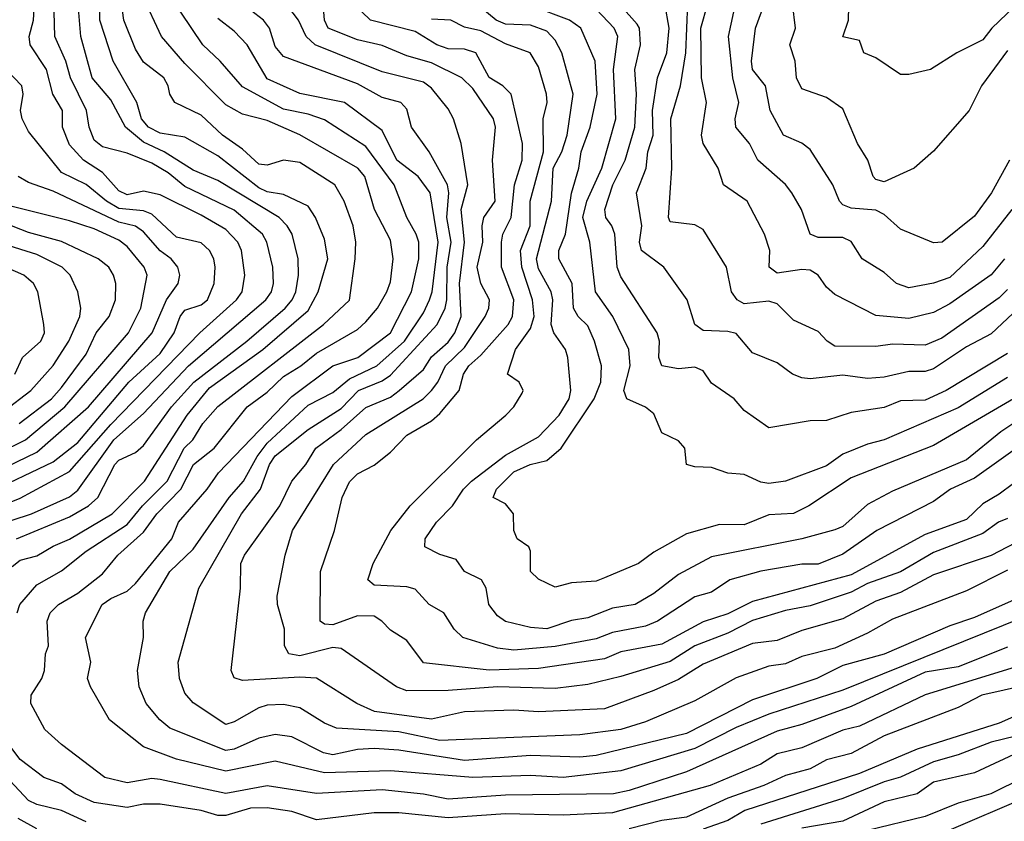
# Model space of a CAD drawing. Header units: metres. Extents: x -51132 to -49532, y -231222 to -229437.
# Tile 636 of 656: x -49701 to -49641, y -230061 to -230012. Entities that reach past the tile are written whole.
import ezdxf

# ---------------------------------------------------------------- set-up
doc = ezdxf.new("R2010")
doc.units = ezdxf.units.M
for name, color, linetype in [('CONTOUR_HALF', 8, 'Continuous'), ('CONTOUR_INDEX', 1, 'Continuous'), ('CONTOUR_INTER', 3, 'Continuous')]:
    doc.layers.add(name, color=color, linetype=linetype)

msp = doc.modelspace()

# ---------------------------------------------------------------- linework, layer by layer
at = {"layer": 'CONTOUR_HALF'}
for points, elevation in [([(-49701.316, -230043.759), (-49698.08, -230042.44), (-49696.935, -230041.759), (-49696.369, -230041.259), (-49695.323, -230039.259), (-49695.08, -230038.992), (-49694.08, -230038.523), (-49693.58, -230038.105), (-49691.88, -230035.759), (-49690.534, -230034.259), (-49687.31, -230031.759), (-49684.979, -230029.759), (-49684.551, -230029.259), (-49684.332, -230028.759), (-49684.164, -230027.759), (-49684.197, -230026.759), (-49684.563, -230025.259), (-49684.849, -230024.759), (-49685.349, -230024.259), (-49689.08, -230021.996), (-49690.58, -230021.368), (-49692.332, -230020.259), (-49693.58, -230019.674), (-49694.684, -230018.759), (-49695.58, -230017.105), (-49696.699, -230015.759), (-49697.388, -230013.259), (-49697.58, -230011.064)], 38.5), ([(-49701.262, -230048.259), (-49701.095, -230047.759), (-49700.08, -230046.57), (-49698.58, -230045.717), (-49697.08, -230044.521), (-49694.58, -230042.901), (-49693.646, -230041.759), (-49692.154, -230040.259), (-49691.108, -230038.259), (-49690.589, -230037.759), (-49689.982, -230036.759), (-49689.08, -230035.728), (-49682.654, -230030.759), (-49681.08, -230029.274), (-49680.727, -230026.759), (-49680.693, -230025.759), (-49680.857, -230024.759), (-49681.385, -230023.259), (-49681.963, -230022.259), (-49684.08, -230020.917), (-49685.08, -230020.759), (-49686.08, -230021.07), (-49686.58, -230021.011), (-49687.58, -230020.104), (-49688.78, -230019.259), (-49690.08, -230018.026), (-49691.676, -230017.259), (-49691.992, -230016.759), (-49692.084, -230016.259), (-49692.353, -230015.759), (-49693.58, -230014.813), (-49694.08, -230014.032), (-49694.794, -230012.259), (-49694.994, -230010.759)], 39.5), ([(-49640.08, -230048.522), (-49651.08, -230052.962), (-49655.58, -230054.414), (-49657.58, -230055.232), (-49660.08, -230056.497), (-49664.58, -230057.864), (-49668.08, -230058.257), (-49670.08, -230058.138), (-49673.58, -230058.273), (-49678.58, -230057.849), (-49682.58, -230057.975), (-49685.58, -230057.264), (-49688.58, -230057.869), (-49691.58, -230057.152), (-49693.58, -230056.401), (-49695.651, -230054.759), (-49696.817, -230052.759), (-49696.983, -230052.259), (-49696.787, -230051.259), (-49697.113, -230049.759), (-49696.091, -230047.759), (-49695.58, -230047.391), (-49694.58, -230046.947), (-49694.08, -230046.477), (-49691.859, -230043.759), (-49691.468, -230042.759), (-49689.717, -230040.759), (-49689.032, -230039.759), (-49684.58, -230035.13), (-49682.08, -230033.264), (-49680.567, -230032.759), (-49678.582, -230031.259), (-49677.306, -230028.759), (-49676.855, -230026.759), (-49676.852, -230025.759), (-49677.017, -230025.259), (-49677.589, -230024.259), (-49678.349, -230022.259), (-49680.08, -230019.933), (-49682.58, -230018.314), (-49683.58, -230017.973), (-49685.08, -230017.678), (-49687.58, -230016.312), (-49688.929, -230014.759), (-49689.992, -230013.759), (-49691.992, -230010.759)], 40.5), ([(-49703.58, -230042.28), (-49701.08, -230041.307), (-49698.08, -230039.682), (-49695.58, -230036.821), (-49690.169, -230031.259), (-49687.942, -230029.259), (-49687.584, -230028.759), (-49687.427, -230027.759), (-49687.624, -230026.259), (-49687.862, -230025.759), (-49688.58, -230024.985), (-49690.08, -230024.1), (-49692.58, -230022.869), (-49693.58, -230022.644), (-49694.58, -230022.866), (-49695.08, -230022.64), (-49696.08, -230021.523), (-49697.23, -230020.759), (-49698.08, -230019.838), (-49698.519, -230018.759), (-49698.52, -230017.759), (-49699.096, -230016.759), (-49699.486, -230015.259), (-49700.476, -230013.759), (-49700.546, -230013.259), (-49700.278, -230012.259), (-49700.214, -230011.259)], 37.5), ([(-49641.08, -230045.679), (-49643.58, -230046.921), (-49648.08, -230048.638), (-49649.58, -230049.505), (-49651.58, -230050.417), (-49653.58, -230050.921), (-49654.58, -230051.354), (-49655.58, -230051.508), (-49657.58, -230052.209), (-49660.08, -230053.602), (-49663.08, -230054.885), (-49664.58, -230055.349), (-49667.08, -230055.679), (-49675.58, -230056.023), (-49678.08, -230055.485), (-49681.851, -230055.259), (-49682.58, -230054.971), (-49684.08, -230054.034), (-49685.08, -230053.822), (-49686.08, -230053.873), (-49686.58, -230054.025), (-49688.08, -230054.886), (-49688.58, -230055.045), (-49690.58, -230053.734), (-49691.08, -230053.143), (-49691.395, -230052.259), (-49691.487, -230051.259), (-49690.236, -230046.759), (-49687.639, -230042.259), (-49686.487, -230040.759), (-49685.931, -230039.259), (-49685.58, -230038.733), (-49683.58, -230037.128), (-49681.58, -230035.849), (-49680.526, -230034.759), (-49679.08, -230034.169), (-49678.58, -230033.822), (-49675.733, -230030.759), (-49675.254, -230029.759), (-49675.154, -230029.259), (-49675.14, -230027.259), (-49674.883, -230025.759), (-49675.156, -230024.259), (-49675.036, -230022.759), (-49675.121, -230022.259), (-49676.221, -230020.259), (-49677.298, -230018.759), (-49677.58, -230017.673), (-49677.945, -230017.259), (-49679.08, -230016.967), (-49680.58, -230016.128), (-49685.08, -230014.482), (-49685.58, -230013.863), (-49685.932, -230012.759), (-49686.293, -230012.259), (-49687.08, -230011.651)], 41.5), ([(-49641.08, -230042.531), (-49641.632, -230042.759), (-49642.58, -230043.447), (-49645.58, -230044.593), (-49647.58, -230045.773), (-49649.58, -230046.485), (-49650.58, -230047.002), (-49653.08, -230047.829), (-49654.58, -230048.111), (-49656.58, -230048.726), (-49658.08, -230049.494), (-49660.08, -230050.257), (-49661.58, -230051.214), (-49664.58, -230052.124), (-49666.58, -230052.606), (-49668.58, -230052.868), (-49672.08, -230052.763), (-49675.08, -230052.974), (-49677.58, -230052.991), (-49678.205, -230052.759), (-49681.58, -230050.43), (-49682.08, -230050.368), (-49684.08, -230050.882), (-49684.752, -230050.759), (-49685.018, -230050.259), (-49685.027, -230049.259), (-49685.441, -230047.759), (-49685.456, -230047.259), (-49684.981, -230044.759), (-49684.532, -230043.259), (-49682.048, -230039.259), (-49680.08, -230037.422), (-49676.602, -230035.259), (-49676.08, -230034.76), (-49675.7, -230034.259), (-49675.24, -230033.259), (-49674.08, -230032.148), (-49672.829, -230030.259), (-49672.602, -230029.759), (-49672.561, -230029.259), (-49673.096, -230028.259), (-49673.307, -230027.259), (-49672.976, -230025.759), (-49673.006, -230024.759), (-49672.9, -230024.259), (-49672.218, -230023.259), (-49672.382, -230020.759), (-49672.196, -230018.759), (-49672.326, -230018.259), (-49673.58, -230016.418), (-49674.246, -230015.759), (-49676.08, -230014.858), (-49677.58, -230014.427), (-49679.08, -230013.814), (-49680.58, -230013.468), (-49682.358, -230012.759), (-49682.585, -230012.259), (-49682.67, -230011.259)], 42.5), ([(-49640.725, -230035.259), (-49645.58, -230038.1), (-49650.58, -230040.069), (-49653.157, -230041.759), (-49654.08, -230042.225), (-49655.58, -230042.32), (-49657.08, -230042.927), (-49658.58, -230042.902), (-49660.58, -230043.463), (-49662.58, -230044.574), (-49663.509, -230045.259), (-49665.58, -230046.146), (-49666.08, -230046.335), (-49667.58, -230046.45), (-49668.58, -230046.694), (-49669.58, -230046.222), (-49670.078, -230045.759), (-49670.08, -230044.52), (-49670.173, -230044.259), (-49670.878, -230043.759), (-49671.088, -230043.259), (-49671.096, -230042.259), (-49671.58, -230041.645), (-49672.345, -230041.259), (-49672.145, -230040.759), (-49671.08, -230039.704), (-49670.099, -230039.259), (-49669.08, -230039.001), (-49668.2, -230038.259), (-49666.196, -230035.259), (-49665.795, -230034.259), (-49665.757, -230033.259), (-49666.171, -230031.759), (-49666.58, -230030.826), (-49667.17, -230030.259), (-49667.46, -230029.759), (-49667.539, -230028.259), (-49668.349, -230026.759), (-49668.341, -230026.259), (-49667.948, -230025.259), (-49667.58, -230022.764), (-49667.134, -230021.259), (-49666.992, -230020.259), (-49666.438, -230018.759), (-49666.024, -230016.759), (-49666.147, -230014.759), (-49667.007, -230012.759), (-49667.699, -230012.259), (-49670.08, -230011.382)], 44.5), ([(-49641.08, -230032.517), (-49644.807, -230034.759), (-49646.08, -230035.343), (-49647.58, -230035.392), (-49648.58, -230035.783), (-49650.58, -230036.093), (-49652.08, -230036.575), (-49653.08, -230036.594), (-49655.58, -230037.035), (-49657.08, -230035.967), (-49657.687, -230035.259), (-49659.08, -230034.322), (-49659.58, -230033.574), (-49660.08, -230033.337), (-49661.08, -230033.445), (-49662.08, -230033.255), (-49662.276, -230032.759), (-49662.223, -230031.759), (-49662.377, -230031.259), (-49664.58, -230027.846), (-49664.811, -230027.259), (-49664.951, -230025.259), (-49665.123, -230024.759), (-49665.489, -230024.259), (-49665.552, -230023.759), (-49665.073, -230022.259), (-49664.31, -230020.759), (-49663.739, -230018.759), (-49663.632, -230016.759), (-49663.72, -230015.259), (-49663.39, -230013.759), (-49663.45, -230012.759), (-49663.58, -230012.499), (-49664.58, -230011.392)], 45.5), ([(-49641.08, -230028.616), (-49641.58, -230029.129), (-49645.08, -230031.57), (-49646.08, -230032.015), (-49648.08, -230031.949), (-49649.08, -230032.084), (-49651.58, -230032.061), (-49652.042, -230031.759), (-49652.58, -230031.17), (-49654.08, -230030.486), (-49655.08, -230029.485), (-49655.58, -230029.337), (-49657.08, -230029.497), (-49657.518, -230029.259), (-49657.848, -230028.759), (-49658.168, -230027.259), (-49659.58, -230024.982), (-49660.08, -230024.699), (-49661.58, -230024.517), (-49661.677, -230024.259), (-49661.482, -230021.259), (-49661.542, -230018.259), (-49660.954, -230016.259), (-49660.629, -230014.259), (-49660.516, -230011.259)], 46.5), ([(-49640.822, -230023.759), (-49642.58, -230026.006), (-49644.58, -230027.89), (-49645.58, -230028.24), (-49647.08, -230028.531), (-49647.82, -230028.259), (-49648.58, -230027.599), (-49649.912, -230026.759), (-49650.58, -230025.709), (-49651.08, -230025.475), (-49652.58, -230025.468), (-49653.08, -230025.269), (-49653.599, -230023.759), (-49654.194, -230022.759), (-49654.58, -230022.241), (-49656.26, -230020.759), (-49656.763, -230019.759), (-49657.587, -230018.759), (-49657.634, -230018.259), (-49657.408, -230017.259), (-49657.769, -230015.759), (-49658.032, -230013.259), (-49657.721, -230011.759)], 47.5), ([(-49641.08, -230014.112), (-49642.666, -230016.259), (-49643.413, -230017.759), (-49645.58, -230020.217), (-49646.752, -230021.259), (-49648.58, -230022.091), (-49649.08, -230021.949), (-49649.243, -230021.759), (-49649.567, -230020.759), (-49650.197, -230019.759), (-49651.08, -230017.641), (-49652.08, -230016.958), (-49653.58, -230016.427), (-49653.899, -230015.759), (-49653.976, -230014.759), (-49654.315, -230013.759), (-49653.959, -230012.759), (-49654.142, -230011.259)], 48.5), ([(-49638.08, -230036.525), (-49643.08, -230040.075), (-49644.554, -230040.759), (-49645.58, -230041.496), (-49649.023, -230043.259), (-49651.08, -230044.691), (-49652.58, -230045.303), (-49653.58, -230045.316), (-49656.08, -230045.738), (-49657.966, -230046.259), (-49659.08, -230047.017), (-49660.08, -230047.283), (-49662.36, -230048.759), (-49663.08, -230049.069), (-49665.08, -230049.45), (-49666.08, -230049.837), (-49668.58, -230050.305), (-49671.08, -230050.525), (-49672.08, -230050.415), (-49674.179, -230049.759), (-49674.7, -230049.259), (-49675.34, -230048.259), (-49676.223, -230047.759), (-49677.08, -230046.82), (-49677.58, -230046.684), (-49679.58, -230046.585), (-49679.961, -230046.259), (-49679.63, -230045.259), (-49678.554, -230043.259), (-49677.38, -230041.759), (-49673.359, -230037.759), (-49671.578, -230036.259), (-49671.084, -230035.759), (-49670.58, -230034.912), (-49670.525, -230034.759), (-49670.75, -230034.259), (-49671.478, -230033.759), (-49670.991, -230032.259), (-49670.08, -230030.992), (-49669.848, -230030.259), (-49669.949, -230029.259), (-49670.602, -230027.259), (-49670.669, -230026.259), (-49670.09, -230024.759), (-49670.089, -230023.259), (-49669.288, -230020.259), (-49669.301, -230018.259), (-49669.05, -230017.259), (-49669.097, -230016.759), (-49669.58, -230015.109), (-49670.088, -230014.259), (-49671.58, -230013.702), (-49673.08, -230012.907), (-49674.08, -230012.685), (-49674.903, -230012.259), (-49676.08, -230012.205)], 43.5), ([(-49703.738, -230040.259), (-49700.08, -230038.505), (-49696.922, -230035.759), (-49693.061, -230031.259), (-49692.191, -230029.259), (-49691.492, -230028.259), (-49691.39, -230027.759), (-49691.494, -230027.259), (-49691.899, -230026.759), (-49692.58, -230026.275), (-49693.58, -230025.119), (-49694.08, -230024.783), (-49695.08, -230024.531), (-49699.08, -230022.647), (-49700.58, -230022.127), (-49701.204, -230021.759)], 36.5), ([(-49701.147, -230036.759), (-49699.171, -230035.259), (-49698.58, -230034.572), (-49697.08, -230032.542), (-49696.467, -230031.259), (-49695.679, -230030.259), (-49695.289, -230029.259), (-49695.262, -230028.259), (-49695.407, -230027.759), (-49695.702, -230027.259), (-49696.348, -230026.759), (-49698.58, -230025.712), (-49700.58, -230025.155), (-49702.08, -230024.581)], 35.5), ([(-49701.407, -230033.759), (-49700.936, -230032.759), (-49699.832, -230031.759), (-49699.612, -230031.259), (-49699.64, -230030.759), (-49700.01, -230028.759), (-49700.273, -230028.259), (-49700.58, -230027.992), (-49700.864, -230027.759), (-49702.58, -230027.012)], 34.5), ([(-49640.08, -230051.403), (-49646.08, -230053.247), (-49650.08, -230055.136), (-49651.08, -230055.396), (-49653.58, -230056.46), (-49655.08, -230056.828), (-49656.08, -230057.463), (-49659.15, -230058.759), (-49665.08, -230060.402), (-49668.08, -230060.544), (-49671.58, -230060.471), (-49675.08, -230060.721), (-49678.08, -230060.419), (-49679.58, -230060.419), (-49683.08, -230060.837), (-49684.58, -230060.321), (-49686.08, -230060.112), (-49687.08, -230060.123), (-49688.58, -230060.571), (-49689.08, -230060.567), (-49690.08, -230060.266), (-49692.58, -230059.881), (-49693.58, -230059.882), (-49694.58, -230060.091), (-49696.58, -230059.791), (-49697.749, -230059.259), (-49698.58, -230058.651), (-49699.651, -230058.259), (-49701.08, -230057.167), (-49702.166, -230055.759)], 39.5), ([(-49638.89, -230053.759), (-49641.58, -230054.955), (-49646.58, -230056.536), (-49650.08, -230058.03), (-49657.04, -230060.259), (-49658.08, -230060.87), (-49659.58, -230061.4)], 38.5), ([(-49640.08, -230056.579), (-49643.08, -230057.979), (-49645.58, -230058.556), (-49646.58, -230059.246), (-49648.58, -230059.734), (-49651.08, -230060.912), (-49653.58, -230061.344)], 37.5), ([(-49639.58, -230059.325), (-49645.08, -230061.672)], 36.5), ([(-49700.08, -230061.376), (-49701.208, -230060.759)], 38.5)]:
    msp.add_lwpolyline(points, dxfattribs=dict(at, elevation=elevation))
at = {"layer": 'CONTOUR_INDEX'}
for points, elevation in [([(-49641.08, -230050.35), (-49644.08, -230051.54), (-49646.08, -230051.873), (-49650.58, -230053.96), (-49653.58, -230055.04), (-49655.08, -230055.446), (-49660.58, -230057.918), (-49664.08, -230059.06), (-49665.03, -230059.259), (-49671.58, -230059.339), (-49675.08, -230059.572), (-49676.58, -230059.274), (-49679.08, -230059.009), (-49683.08, -230059.236), (-49686.08, -230058.762), (-49688.58, -230059.229), (-49692.58, -230058.389), (-49693.08, -230058.326), (-49694.58, -230058.593), (-49695.942, -230058.259), (-49698.58, -230056.261), (-49699.58, -230055.354), (-49700.433, -230053.759), (-49700.409, -230053.259), (-49699.776, -230052.259), (-49699.607, -230051.759), (-49699.542, -230050.759), (-49699.361, -230050.259), (-49699.439, -230048.759), (-49699.252, -230048.259), (-49698.752, -230047.759), (-49697.58, -230047.06), (-49696.08, -230045.901), (-49695.143, -230044.759), (-49693.58, -230043.354), (-49692.786, -230042.259), (-49691.325, -230040.759), (-49690.557, -230039.259), (-49689.302, -230038.259), (-49687.281, -230035.759), (-49686.08, -230034.868), (-49685.08, -230033.917), (-49684.024, -230033.259), (-49683.08, -230032.483), (-49680.58, -230031.054), (-49680.08, -230030.582), (-49679.359, -230029.759), (-49678.793, -230028.759), (-49678.58, -230028.165), (-49678.425, -230026.759), (-49678.58, -230025.618), (-49679.557, -230023.759), (-49680.14, -230021.759), (-49680.556, -230021.259), (-49684.08, -230019.226), (-49686.08, -230018.364), (-49687.58, -230017.965), (-49688.58, -230017.399), (-49691.08, -230014.89), (-49692.5, -230013.259), (-49693.646, -230010.759)], 40), ([(-49641.08, -230033.969), (-49644.08, -230035.808), (-49648.58, -230037.752), (-49649.58, -230038.013), (-49651.08, -230038.627), (-49652.08, -230039.333), (-49654.58, -230040.268), (-49655.58, -230040.406), (-49656.08, -230040.317), (-49657.08, -230039.859), (-49658.08, -230039.787), (-49659.08, -230039.437), (-49660.08, -230039.403), (-49660.58, -230039.263), (-49660.686, -230038.259), (-49661.08, -230037.81), (-49662.08, -230037.339), (-49662.58, -230036.185), (-49663.08, -230035.778), (-49664.219, -230035.259), (-49664.404, -230034.759), (-49664.007, -230033.259), (-49664.096, -230032.259), (-49665.069, -230030.259), (-49666.124, -230028.759), (-49666.473, -230025.759), (-49666.895, -230024.259), (-49666.637, -230023.259), (-49665.733, -230021.259), (-49664.884, -230018.259), (-49665.017, -230015.259), (-49664.763, -230013.259), (-49664.995, -230012.759), (-49666.08, -230011.597)], 45), ([(-49702.08, -230036.009), (-49700.428, -230034.759), (-49699.08, -230033.247), (-49698.123, -230031.759), (-49697.46, -230030.259), (-49697.395, -230029.759), (-49697.571, -230028.759), (-49698.046, -230027.759), (-49698.526, -230027.259), (-49700.08, -230026.503), (-49702.08, -230025.875)], 35)]:
    msp.add_lwpolyline(points, dxfattribs=dict(at, elevation=elevation))
at = {"layer": 'CONTOUR_INTER'}
for points, elevation in [([(-49638.392, -230009.259), (-49642.043, -230012.759), (-49642.58, -230013.46), (-49644.163, -230014.259), (-49645.771, -230015.259), (-49647.08, -230015.565), (-49647.58, -230015.561), (-49649.08, -230014.561), (-49649.816, -230014.259), (-49650.08, -230013.502), (-49651.08, -230013.27), (-49650.749, -230012.259), (-49650.68, -230009.759)], 49), ([(-49701.58, -230045.457), (-49701.08, -230045.073), (-49700.08, -230044.792), (-49699.08, -230044.203), (-49698.08, -230043.794), (-49695.492, -230042.259), (-49693.52, -230040.259), (-49690.944, -230036.259), (-49689.58, -230034.601), (-49686.337, -230032.259), (-49683.58, -230029.895), (-49682.979, -230028.759), (-49682.39, -230026.759), (-49682.58, -230025.557), (-49683.136, -230024.259), (-49683.58, -230023.568), (-49685.08, -230022.845), (-49686.08, -230022.693), (-49686.58, -230022.443), (-49689.08, -230020.515), (-49691.08, -230019.365), (-49692.58, -230019.137), (-49693.277, -230018.759), (-49693.713, -230018.259), (-49694.001, -230017.259), (-49695.44, -230014.759), (-49696.233, -230012.259), (-49696.228, -230010.259)], 39), ([(-49640.136, -230043.759), (-49642.08, -230044.778), (-49645.58, -230045.947), (-49647.58, -230047.033), (-49649.08, -230047.555), (-49651.08, -230048.63), (-49653.58, -230049.33), (-49655.08, -230049.944), (-49656.58, -230050.134), (-49659.58, -230051.385), (-49661.08, -230052.315), (-49662.58, -230052.983), (-49665.58, -230054.093), (-49669.58, -230054.272), (-49671.08, -230054.172), (-49674.08, -230054.267), (-49676.08, -230054.73), (-49679.549, -230054.259), (-49680.621, -230053.759), (-49683.08, -230052.229), (-49684.08, -230052.163), (-49687.58, -230052.372), (-49688.08, -230052.207), (-49688.262, -230051.759), (-49687.693, -230046.759), (-49687.668, -230045.259), (-49687.453, -230044.759), (-49685.313, -230041.759), (-49684.571, -230040.259), (-49683.718, -230039.259), (-49683.11, -230038.259), (-49681.58, -230037.133), (-49680.08, -230035.797), (-49678.58, -230035.154), (-49678.046, -230034.759), (-49676.58, -230033.484), (-49676.08, -230032.718), (-49675.08, -230031.823), (-49674.664, -230031.259), (-49674.276, -230030.259), (-49674.387, -230028.259), (-49674.078, -230025.759), (-49674.29, -230023.759), (-49673.873, -230022.259), (-49674.278, -230019.759), (-49674.744, -230018.259), (-49675.08, -230017.655), (-49676.08, -230016.405), (-49676.58, -230016.024), (-49679.08, -230015.398), (-49683.151, -230013.759), (-49683.71, -230013.259), (-49684.162, -230012.259), (-49685.08, -230011.063)], 42), ([(-49701.58, -230042.633), (-49700.393, -230042.259), (-49698.08, -230041.207), (-49697.58, -230040.813), (-49695.383, -230037.759), (-49693.58, -230036.159), (-49690.845, -230033.259), (-49686.152, -230029.259), (-49685.813, -230028.759), (-49685.683, -230028.259), (-49685.728, -230027.259), (-49686.095, -230025.759), (-49686.364, -230025.259), (-49688.08, -230023.797), (-49691.08, -230022.376), (-49692.08, -230021.546), (-49693.08, -230020.958), (-49694.58, -230020.343), (-49696.08, -230019.96), (-49696.58, -230019.547), (-49696.886, -230018.759), (-49697.049, -230017.759), (-49698.022, -230015.759), (-49698.308, -230014.759), (-49698.98, -230013.259), (-49699.022, -230011.759)], 38), ([(-49639.836, -230039.759), (-49641.58, -230041.062), (-49642.58, -230041.64), (-49643.58, -230042.592), (-49646.08, -230043.495), (-49650.58, -230045.949), (-49656.58, -230047.576), (-49658.08, -230048.322), (-49659.58, -230048.816), (-49662.08, -230050.171), (-49664.58, -230050.637), (-49665.58, -230051.046), (-49669.58, -230051.651), (-49672.58, -230051.735), (-49676.58, -230051.297), (-49677.58, -230049.934), (-49678.58, -230049.32), (-49679.103, -230048.759), (-49679.58, -230048.474), (-49680.58, -230048.447), (-49682.08, -230048.999), (-49682.58, -230048.941), (-49682.843, -230048.759), (-49682.836, -230045.759), (-49681.981, -230043.259), (-49681.52, -230041.259), (-49681.08, -230040.305), (-49680.58, -230039.822), (-49679.58, -230039.302), (-49678.58, -230038.51), (-49677.58, -230037.475), (-49676.08, -230036.609), (-49675.58, -230036.148), (-49674.409, -230034.759), (-49674.144, -230033.759), (-49673.821, -230033.259), (-49673.08, -230032.606), (-49671.418, -230030.759), (-49671.165, -230030.259), (-49671.089, -230029.259), (-49671.837, -230027.259), (-49671.839, -230025.759), (-49671.756, -230025.259), (-49671.25, -230024.259), (-49671.043, -230022.259), (-49670.574, -230020.759), (-49670.554, -230019.759), (-49671.245, -230016.759), (-49671.745, -230016.259), (-49672.58, -230015.744), (-49673.391, -230014.259), (-49674.08, -230014.037), (-49675.08, -230014.009), (-49675.763, -230013.759), (-49677.08, -230012.961), (-49679.785, -230012.259), (-49680.321, -230011.759)], 43), ([(-49640.08, -230036.328), (-49641.477, -230037.259), (-49643.58, -230038.971), (-49648.08, -230040.867), (-49649.58, -230041.677), (-49651.08, -230043.015), (-49651.58, -230043.213), (-49653.58, -230043.768), (-49659.08, -230044.86), (-49661.08, -230045.94), (-49662.58, -230047.088), (-49663.705, -230047.759), (-49665.08, -230047.972), (-49666.58, -230048.568), (-49667.58, -230048.727), (-49669.08, -230049.233), (-49670.08, -230049.152), (-49671.58, -230048.796), (-49672.08, -230048.442), (-49672.606, -230047.759), (-49672.766, -230046.759), (-49673.056, -230046.259), (-49674.072, -230045.759), (-49674.58, -230045.014), (-49675.58, -230044.721), (-49676.487, -230044.259), (-49676.463, -230043.759), (-49675.79, -230042.759), (-49674.809, -230041.759), (-49674.14, -230040.759), (-49673.648, -230040.259), (-49671.58, -230038.679), (-49669.58, -230037.573), (-49668.335, -230036.259), (-49667.72, -230035.259), (-49667.627, -230034.759), (-49667.801, -230032.759), (-49667.934, -230032.259), (-49668.652, -230031.259), (-49668.815, -230030.759), (-49668.717, -230029.259), (-49668.814, -230028.759), (-49669.58, -230027.371), (-49669.71, -230026.759), (-49668.787, -230023.259), (-49668.684, -230021.259), (-49668.169, -230020.259), (-49667.847, -230019.259), (-49667.479, -230016.759), (-49668.161, -230014.259), (-49668.58, -230013.472), (-49669.08, -230012.924), (-49670.08, -230012.577), (-49671.58, -230012.503), (-49672.156, -230012.259), (-49673.08, -230011.49)], 44), ([(-49640.417, -230029.759), (-49642.08, -230031.315), (-49643.58, -230032.099), (-49645.58, -230033.434), (-49646.08, -230033.608), (-49647.08, -230033.597), (-49648.58, -230033.952), (-49649.58, -230034.02), (-49651.08, -230033.833), (-49653.08, -230034.044), (-49653.58, -230033.982), (-49654.141, -230033.759), (-49655.08, -230033.086), (-49656.58, -230032.466), (-49657.58, -230031.303), (-49658.08, -230031.174), (-49659.58, -230031.11), (-49660.08, -230030.759), (-49660.556, -230029.259), (-49661.975, -230027.259), (-49663.323, -230026.259), (-49663.45, -230025.759), (-49663.314, -230024.759), (-49663.63, -230022.759), (-49663.05, -230021.259), (-49662.933, -230020.259), (-49662.609, -230019.259), (-49662.653, -230017.759), (-49662.346, -230015.759), (-49661.786, -230014.259), (-49661.651, -230012.759), (-49661.904, -230011.259)], 46), ([(-49641.261, -230026.759), (-49642.08, -230027.727), (-49644.58, -230029.485), (-49645.58, -230030.02), (-49647.08, -230030.38), (-49649.08, -230030.205), (-49651.58, -230028.92), (-49652.08, -230028.48), (-49652.583, -230027.759), (-49653.08, -230027.455), (-49653.58, -230027.407), (-49655.08, -230027.639), (-49655.567, -230027.259), (-49655.527, -230026.259), (-49655.844, -230025.259), (-49656.905, -230023.259), (-49658.342, -230022.259), (-49658.668, -230021.259), (-49659.579, -230019.759), (-49659.671, -230019.259), (-49659.366, -230017.259), (-49659.673, -230015.759), (-49659.717, -230012.759), (-49659.285, -230011.259)], 47), ([(-49640.952, -230020.759), (-49642.062, -230022.759), (-49643.08, -230024.176), (-49645.06, -230025.759), (-49645.58, -230025.784), (-49647.58, -230024.954), (-49648.58, -230024.076), (-49649.08, -230023.806), (-49650.58, -230023.687), (-49651.08, -230023.49), (-49651.296, -230023.259), (-49651.706, -230022.259), (-49653.08, -230020.125), (-49653.58, -230019.737), (-49654.702, -230019.259), (-49655.502, -230017.759), (-49655.78, -230016.259), (-49656.581, -230015.259), (-49656.64, -230014.759), (-49656.387, -230012.759), (-49656.033, -230011.759)], 48), ([(-49639.58, -230046.987), (-49643.08, -230048.554), (-49644.58, -230049.053), (-49648.58, -230050.764), (-49651.08, -230051.466), (-49652.676, -230052.259), (-49656.58, -230053.554), (-49660.58, -230055.592), (-49666.08, -230056.935), (-49667.08, -230057.038), (-49670.08, -230056.933), (-49674.08, -230057.228), (-49678.08, -230056.609), (-49679.58, -230056.496), (-49680.58, -230056.572), (-49682.08, -230056.891), (-49682.65, -230056.759), (-49684.58, -230055.802), (-49685.58, -230055.649), (-49686.58, -230055.872), (-49688.08, -230056.543), (-49688.58, -230056.633), (-49691.992, -230055.259), (-49692.594, -230054.759), (-49693.427, -230053.759), (-49693.853, -230052.759), (-49693.95, -230051.759), (-49693.587, -230049.759), (-49693.603, -230048.759), (-49693.47, -230048.259), (-49691.986, -230045.759), (-49690.58, -230044.396), (-49688.375, -230041.259), (-49687.513, -230040.259), (-49686.689, -230038.759), (-49686.08, -230037.964), (-49683.58, -230035.653), (-49682.08, -230034.888), (-49681.08, -230034.056), (-49679.41, -230033.259), (-49677.736, -230031.759), (-49676.58, -230030.042), (-49676.204, -230029.259), (-49676.04, -230028.759), (-49675.681, -230025.759), (-49676.176, -230022.759), (-49676.891, -230021.759), (-49678.199, -230020.759), (-49679.08, -230018.975), (-49681.383, -230017.259), (-49684.08, -230016.722), (-49686.08, -230015.839), (-49687.28, -230013.759), (-49688.08, -230012.933), (-49689.08, -230012.163)], 41), ([(-49703.08, -230041), (-49699.08, -230039.093), (-49697.58, -230037.925), (-49694.474, -230034.259), (-49692.58, -230032.514), (-49691.733, -230031.259), (-49691.366, -230030.259), (-49691.08, -230029.874), (-49690.08, -230029.557), (-49689.709, -230029.259), (-49689.297, -230028.259), (-49689.232, -230027.259), (-49689.317, -230026.759), (-49689.582, -230026.259), (-49690.08, -230025.785), (-49691.58, -230025.447), (-49693.08, -230024.051), (-49693.58, -230023.838), (-49695.08, -230023.701), (-49695.83, -230023.259), (-49697.08, -230022.256), (-49698.58, -230021.514), (-49700.58, -230019.033), (-49700.958, -230018.259), (-49701.057, -230017.759), (-49700.9, -230016.759), (-49700.973, -230016.259), (-49701.927, -230015.259)], 37), ([(-49705.58, -230040.126), (-49700.764, -230037.759), (-49698.36, -230035.759), (-49694.51, -230031.259), (-49693.755, -230029.759), (-49693.362, -230027.759), (-49693.558, -230027.259), (-49694.58, -230026.014), (-49695.08, -230025.629), (-49696.58, -230024.93), (-49698.08, -230024.45), (-49702.882, -230023.259)], 36), ([(-49638.58, -230052.351), (-49642.64, -230053.259), (-49644.08, -230054.016), (-49648.58, -230055.728), (-49650.58, -230056.802), (-49652.08, -230057.197), (-49653.08, -230057.735), (-49654.58, -230058.139), (-49655.885, -230058.759), (-49658.08, -230059.516), (-49660.58, -230060.671), (-49662.08, -230060.87), (-49664.08, -230061.378)], 39), ([(-49634.08, -230055.291), (-49642.092, -230059.259), (-49644.08, -230059.817), (-49646.08, -230060.625), (-49649.58, -230061.473)], 37), ([(-49640.58, -230055.745), (-49642.08, -230056.125), (-49644.08, -230056.896), (-49645.58, -230057.308), (-49647.58, -230058.253), (-49648.58, -230058.52), (-49651.08, -230059.54), (-49656.08, -230061.104)], 38), ([(-49697.08, -230060.948), (-49698.58, -230060.259), (-49700.08, -230059.905), (-49700.58, -230059.667), (-49702.854, -230057.259)], 39)]:
    msp.add_lwpolyline(points, dxfattribs=dict(at, elevation=elevation))

doc.saveas('drawing.dxf')
